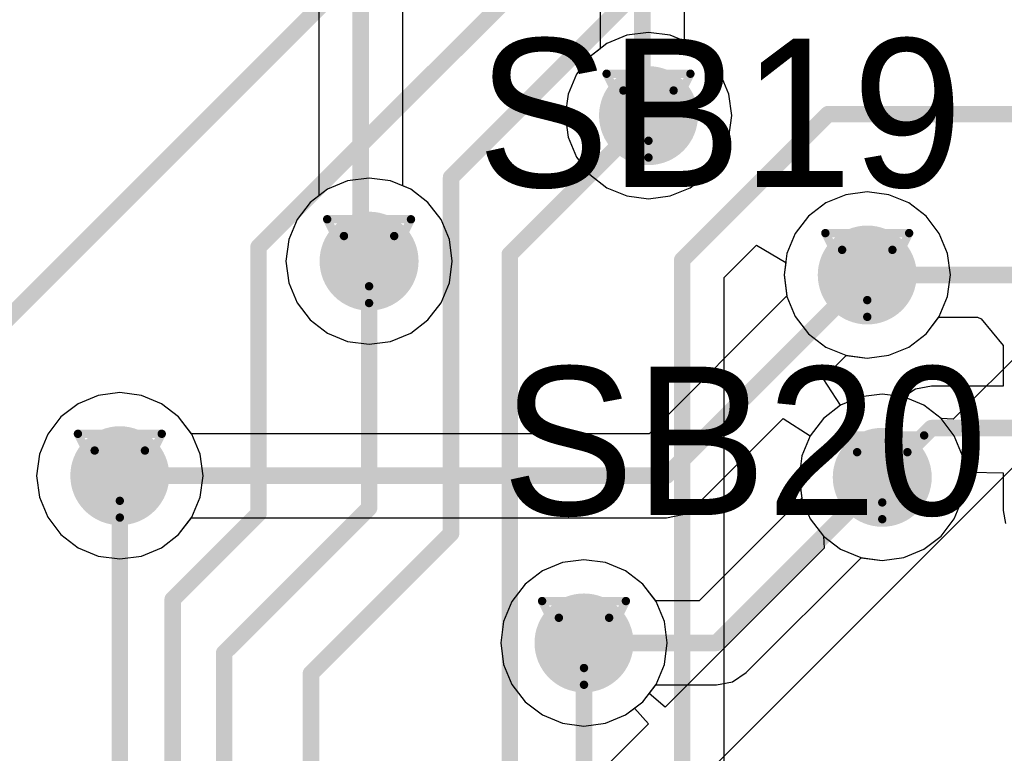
# Model space of a CAD drawing. Header units: millimetres. Extents: x 138 to 555, y 26 to 334.
# Tile 294 of 656: x 210.67 to 216.64, y 226.76 to 231.21. Entities that reach past the tile are written whole.
import ezdxf

# ---------------------------------------------------------------- set-up
doc = ezdxf.new("R2010")
doc.units = ezdxf.units.MM
for name, color, linetype in [('BottomLayer', 5, 'Continuous'), ('DrillDrawing', 1, 'Continuous'), ('MidLayer1', 16, 'Continuous'), ('MidLayer2', 76, 'Continuous'), ('MidLayer3', 90, 'Continuous'), ('MidLayer4', 156, 'Continuous'), ('MultiLayer', 9, 'Continuous'), ('TopLayer', 1, 'Continuous'), ('TopOverlay', 2, 'Continuous'), ('ViaHoleLayer', 16, 'Continuous')]:
    doc.layers.add(name, color=color, linetype=linetype)

msp = doc.modelspace()

# ---------------------------------------------------------------- linework, layer by layer
at = {"layer": 'BottomLayer'}
for p, q in [((214.1922, 232.8488), (214.1922, 231.033)), ((214.702, 231.0785), (214.702, 232.8488)), ((212.4854, 232.3503), (212.4854, 230.1406)), ((212.9952, 230.2013), (212.9952, 232.3503)), ((214.7368, 231.064), (214.702, 231.0785)), ((214.8413, 230.9839), (214.7368, 231.064)), ((214.1922, 231.033), (214.1281, 230.9839)), ((214.1281, 230.9839), (214.0479, 230.8794)), ((214.9214, 230.8794), (214.8413, 230.9839)), ((214.0479, 230.8794), (213.9975, 230.7578)), ((214.9718, 230.7578), (214.9214, 230.8794)), ((213.9975, 230.7578), (213.9804, 230.6273)), ((214.989, 230.6273), (214.9718, 230.7578)), ((213.9804, 230.6273), (213.9975, 230.4967)), ((214.9718, 230.4967), (214.989, 230.6273)), ((213.9975, 230.4967), (214.0479, 230.3751)), ((214.9214, 230.3751), (214.9718, 230.4967)), ((214.0479, 230.3751), (214.1281, 230.2707)), ((214.8413, 230.2707), (214.9214, 230.3751)), ((214.1281, 230.2707), (214.2325, 230.1905)), ((214.7368, 230.1905), (214.8413, 230.2707)), ((213.043, 230.1815), (212.9952, 230.2013)), ((213.1475, 230.1014), (213.043, 230.1815)), ((214.2325, 230.1905), (214.3541, 230.1401)), ((214.6152, 230.1401), (214.7368, 230.1905)), ((215.8108, 230.1652), (215.6803, 230.148)), ((215.9414, 230.148), (215.8108, 230.1652)), ((212.4343, 230.1014), (212.3541, 229.9969)), ((212.4854, 230.1406), (212.4343, 230.1014)), ((213.2276, 229.9969), (213.1475, 230.1014)), ((214.3541, 230.1401), (214.4847, 230.123)), ((214.4847, 230.123), (214.6152, 230.1401)), ((215.5587, 230.0976), (215.4542, 230.0175)), ((215.6803, 230.148), (215.5587, 230.0976)), ((216.063, 230.0976), (215.9414, 230.148)), ((216.1675, 230.0175), (216.063, 230.0976)), ((212.3541, 229.9969), (212.3038, 229.8753)), ((213.278, 229.8753), (213.2276, 229.9969)), ((215.4542, 230.0175), (215.3741, 229.9131)), ((216.2476, 229.9131), (216.1675, 230.0175)), ((212.3038, 229.8753), (212.2866, 229.7448)), ((213.2952, 229.7448), (213.278, 229.8753)), ((215.3741, 229.9131), (215.3237, 229.7914)), ((216.298, 229.7914), (216.2476, 229.9131)), ((212.2866, 229.7448), (212.3038, 229.6142)), ((213.278, 229.6142), (213.2952, 229.7448)), ((215.3237, 229.7914), (215.3065, 229.6609)), ((216.3152, 229.6609), (216.298, 229.7914)), ((215.3065, 229.6609), (215.3233, 229.5338)), ((216.298, 229.5304), (216.3152, 229.6609)), ((212.3038, 229.6142), (212.3541, 229.4926)), ((213.2276, 229.4926), (213.278, 229.6142)), ((215.3233, 229.5338), (214.4881, 228.6986)), ((216.2476, 229.4087), (216.298, 229.5304)), ((212.3541, 229.4926), (212.4343, 229.3882)), ((213.1475, 229.3882), (213.2276, 229.4926)), ((212.4343, 229.3882), (212.5387, 229.308)), ((213.043, 229.308), (213.1475, 229.3882)), ((216.1675, 229.3043), (216.2476, 229.4087)), ((212.5387, 229.308), (212.6604, 229.2576)), ((212.6604, 229.2576), (212.7909, 229.2405)), ((212.7909, 229.2405), (212.9214, 229.2576)), ((212.9214, 229.2576), (213.043, 229.308)), ((216.063, 229.2241), (216.1675, 229.3043)), ((215.9414, 229.1738), (216.063, 229.2241)), ((215.5442, 229.0337), (215.6837, 229.1733)), ((215.6837, 229.1733), (215.8108, 229.1566)), ((215.8108, 229.1566), (215.9414, 229.1738)), ((215.6495, 228.8707), (215.5442, 229.0337)), ((211.1493, 228.9308), (211.0277, 228.8805)), ((211.2798, 228.948), (211.1493, 228.9308)), ((211.4104, 228.9308), (211.2798, 228.948)), ((211.532, 228.8805), (211.4104, 228.9308)), ((215.7711, 228.921), (215.6495, 228.8707)), ((215.9017, 228.9382), (215.7711, 228.921)), ((216.0322, 228.921), (215.9017, 228.9382)), ((216.1538, 228.8707), (216.0322, 228.921)), ((211.0277, 228.8805), (210.9232, 228.8003)), ((211.6364, 228.8003), (211.532, 228.8805)), ((216.2583, 228.7905), (216.1538, 228.8707)), ((210.9232, 228.8003), (210.8431, 228.6959)), ((211.7145, 228.6986), (211.6364, 228.8003)), ((214.7739, 228.2635), (215.3018, 228.7914)), ((215.3018, 228.7914), (215.4649, 228.6861)), ((216.3384, 228.6861), (216.2583, 228.7905)), ((210.8431, 228.6959), (210.7927, 228.5742)), ((214.4881, 228.6986), (211.7145, 228.6986)), ((215.4649, 228.6861), (215.4145, 228.5644)), ((216.3888, 228.5644), (216.3384, 228.6861)), ((210.7927, 228.5742), (210.7755, 228.4437)), ((215.4145, 228.5644), (215.3973, 228.4339)), ((216.406, 228.4339), (216.3888, 228.5644)), ((210.7755, 228.4437), (210.7927, 228.3132)), ((215.3973, 228.4339), (215.4141, 228.3068)), ((216.3888, 228.3034), (216.406, 228.4339)), ((210.7927, 228.3132), (210.8431, 228.1915)), ((215.4141, 228.3068), (214.7917, 227.6844)), ((216.3384, 228.1818), (216.3888, 228.3034)), ((214.6912, 228.2082), (214.7739, 228.2635)), ((210.8431, 228.1915), (210.9232, 228.0871)), ((211.6364, 228.0871), (211.7145, 228.1888)), ((211.7145, 228.1888), (214.5937, 228.1888)), ((214.5937, 228.1888), (214.6912, 228.2082)), ((216.2583, 228.0773), (216.3384, 228.1818)), ((210.9232, 228.0871), (211.0277, 228.007)), ((211.532, 228.007), (211.6364, 228.0871)), ((216.1538, 227.9972), (216.2583, 228.0773)), ((211.0277, 228.007), (211.1493, 227.9566)), ((211.4104, 227.9566), (211.532, 228.007)), ((211.1493, 227.9566), (211.2798, 227.9394)), ((211.2798, 227.9394), (211.4104, 227.9566)), ((215.0775, 227.2493), (215.7746, 227.9463)), ((215.7746, 227.9463), (215.9017, 227.9296)), ((215.9017, 227.9296), (216.0322, 227.9468)), ((216.0322, 227.9468), (216.1538, 227.9972)), ((213.9632, 227.9166), (213.8415, 227.8662)), ((214.0937, 227.9338), (213.9632, 227.9166)), ((214.2242, 227.9166), (214.0937, 227.9338)), ((214.3459, 227.8662), (214.2242, 227.9166)), ((213.8415, 227.8662), (213.7371, 227.7861)), ((214.4503, 227.7861), (214.3459, 227.8662)), ((213.7371, 227.7861), (213.657, 227.6817)), ((214.5283, 227.6844), (214.4503, 227.7861)), ((213.657, 227.6817), (213.6066, 227.56)), ((214.7917, 227.6844), (214.5283, 227.6844)), ((213.6066, 227.56), (213.5894, 227.4295)), ((213.5894, 227.4295), (213.6066, 227.299)), ((213.6066, 227.299), (213.657, 227.1773)), ((214.9948, 227.194), (215.0775, 227.2493)), ((213.657, 227.1773), (213.7371, 227.0729)), ((214.4503, 227.0729), (214.5283, 227.1746)), ((214.5283, 227.1746), (214.8972, 227.1746)), ((214.8972, 227.1746), (214.9948, 227.194)), ((213.7371, 227.0729), (213.8415, 226.9927)), ((214.3459, 226.9927), (214.4503, 227.0729)), ((213.8415, 226.9927), (213.9632, 226.9424)), ((214.2242, 226.9424), (214.3459, 226.9927)), ((213.9632, 226.9424), (214.0937, 226.9252)), ((214.0937, 226.9252), (214.2242, 226.9424))]:
    msp.add_line(p, q, dxfattribs=at)
at = {"layer": 'BottomLayer', "const_width": 0.1}
for points in [[(214.4471, 230.6649), (214.4471, 233.2835)], [(212.7403, 229.7953), (212.7403, 232.785)], [(214.4471, 230.6649), (214.4847, 230.6273)], [(212.7403, 229.7953), (212.7909, 229.7448)], [(214.5937, 228.4437), (215.8108, 229.6609)], [(211.2798, 228.4437), (214.5937, 228.4437)], [(214.8972, 227.4295), (215.9017, 228.4339)], [(214.0937, 227.4295), (214.8972, 227.4295)]]:
    msp.add_lwpolyline(points, dxfattribs=at)
at = {"layer": 'BottomLayer'}
for points, const_width in [([(214.3347, 230.6273, 1), (214.6347, 230.6273, 1)], 0.3), ([(214.4221, 230.6649, 1), (214.4721, 230.6649, 1)], 0.05), ([(214.4221, 230.6649, 1), (214.4721, 230.6649, 1)], 0.05), ([(214.4597, 230.6273, 1), (214.5097, 230.6273, 1)], 0.05), ([(212.6409, 229.7448, 1), (212.9409, 229.7448, 1)], 0.3), ([(215.6608, 229.6609, 1), (215.9608, 229.6609, 1)], 0.3), ([(212.7153, 229.7953, 1), (212.7653, 229.7953, 1)], 0.05), ([(212.7153, 229.7953, 1), (212.7653, 229.7953, 1)], 0.05), ([(212.7659, 229.7448, 1), (212.8159, 229.7448, 1)], 0.05), ([(215.7858, 229.6609, 1), (215.8358, 229.6609, 1)], 0.05), ([(211.1298, 228.4437, 1), (211.4298, 228.4437, 1)], 0.3), ([(215.7517, 228.4339, 1), (216.0517, 228.4339, 1)], 0.3), ([(211.2548, 228.4437, 1), (211.3048, 228.4437, 1)], 0.05), ([(214.5687, 228.4437, 1), (214.6187, 228.4437, 1)], 0.05), ([(214.5687, 228.4437, 1), (214.6187, 228.4437, 1)], 0.05), ([(215.8767, 228.4339, 1), (215.9267, 228.4339, 1)], 0.05), ([(213.9437, 227.4295, 1), (214.2437, 227.4295, 1)], 0.3), ([(214.0687, 227.4295, 1), (214.1187, 227.4295, 1)], 0.05), ([(214.8722, 227.4295, 1), (214.9222, 227.4295, 1)], 0.05), ([(214.8722, 227.4295, 1), (214.9222, 227.4295, 1)], 0.05)]:
    msp.add_lwpolyline(points, format="xyb", close=True, dxfattribs=dict(at, const_width=const_width))
at = {"layer": 'DrillDrawing', "const_width": 0.0508}
for points in [[(214.2307, 230.8813), (214.7387, 230.8813)], [(214.2307, 230.8813), (214.4847, 230.3733)], [(214.4847, 230.3733), (214.7387, 230.8813)], [(214.3323, 230.7797), (214.6371, 230.7797)], [(214.3323, 230.7797), (214.4847, 230.4749)], [(214.4847, 230.4749), (214.6371, 230.7797)], [(212.5369, 229.9988), (213.0449, 229.9988)], [(212.5369, 229.9988), (212.7909, 229.4908)], [(212.7909, 229.4908), (213.0449, 229.9988)], [(212.6385, 229.8972), (212.9433, 229.8972)], [(212.6385, 229.8972), (212.7909, 229.5924)], [(212.7909, 229.5924), (212.9433, 229.8972)], [(215.5568, 229.9149), (216.0648, 229.9149)], [(215.5568, 229.9149), (215.8108, 229.4069)], [(215.8108, 229.4069), (216.0648, 229.9149)], [(215.6584, 229.8133), (215.9632, 229.8133)], [(215.6584, 229.8133), (215.8108, 229.5085)], [(215.8108, 229.5085), (215.9632, 229.8133)], [(211.0258, 228.6977), (211.5338, 228.6977)], [(211.0258, 228.6977), (211.2798, 228.1897)], [(211.2798, 228.1897), (211.5338, 228.6977)], [(215.6477, 228.6879), (216.1557, 228.6879)], [(215.6477, 228.6879), (215.9017, 228.1799)], [(215.9017, 228.1799), (216.1557, 228.6879)], [(211.1274, 228.5961), (211.4322, 228.5961)], [(211.1274, 228.5961), (211.2798, 228.2913)], [(211.2798, 228.2913), (211.4322, 228.5961)], [(215.7493, 228.5863), (216.0541, 228.5863)], [(215.7493, 228.5863), (215.9017, 228.2815)], [(215.9017, 228.2815), (216.0541, 228.5863)], [(213.8397, 227.6835), (214.3477, 227.6835)], [(213.8397, 227.6835), (214.0937, 227.1755)], [(214.0937, 227.1755), (214.3477, 227.6835)], [(213.9413, 227.5819), (214.2461, 227.5819)], [(213.9413, 227.5819), (214.0937, 227.2771)], [(214.0937, 227.2771), (214.2461, 227.5819)]]:
    msp.add_lwpolyline(points, dxfattribs=at)
at = {"layer": 'DrillDrawing', "const_width": 0.0254}
for points in [[(214.218, 230.8813, 1), (214.2434, 230.8813, 1)], [(214.218, 230.8813, 1), (214.2434, 230.8813, 1)], [(214.726, 230.8813, 1), (214.7514, 230.8813, 1)], [(214.726, 230.8813, 1), (214.7514, 230.8813, 1)], [(214.3196, 230.7797, 1), (214.345, 230.7797, 1)], [(214.3196, 230.7797, 1), (214.345, 230.7797, 1)], [(214.6244, 230.7797, 1), (214.6498, 230.7797, 1)], [(214.6244, 230.7797, 1), (214.6498, 230.7797, 1)], [(214.472, 230.4749, 1), (214.4974, 230.4749, 1)], [(214.472, 230.4749, 1), (214.4974, 230.4749, 1)], [(214.472, 230.3733, 1), (214.4974, 230.3733, 1)], [(214.472, 230.3733, 1), (214.4974, 230.3733, 1)], [(212.5242, 229.9988, 1), (212.5496, 229.9988, 1)], [(212.5242, 229.9988, 1), (212.5496, 229.9988, 1)], [(213.0322, 229.9988, 1), (213.0576, 229.9988, 1)], [(213.0322, 229.9988, 1), (213.0576, 229.9988, 1)], [(212.6258, 229.8972, 1), (212.6512, 229.8972, 1)], [(212.6258, 229.8972, 1), (212.6512, 229.8972, 1)], [(212.9306, 229.8972, 1), (212.956, 229.8972, 1)], [(212.9306, 229.8972, 1), (212.956, 229.8972, 1)], [(215.5441, 229.9149, 1), (215.5695, 229.9149, 1)], [(215.5441, 229.9149, 1), (215.5695, 229.9149, 1)], [(216.0521, 229.9149, 1), (216.0775, 229.9149, 1)], [(216.0521, 229.9149, 1), (216.0775, 229.9149, 1)], [(215.6457, 229.8133, 1), (215.6711, 229.8133, 1)], [(215.6457, 229.8133, 1), (215.6711, 229.8133, 1)], [(215.9505, 229.8133, 1), (215.9759, 229.8133, 1)], [(215.9505, 229.8133, 1), (215.9759, 229.8133, 1)], [(212.7782, 229.5924, 1), (212.8036, 229.5924, 1)], [(212.7782, 229.5924, 1), (212.8036, 229.5924, 1)], [(212.7782, 229.4908, 1), (212.8036, 229.4908, 1)], [(212.7782, 229.4908, 1), (212.8036, 229.4908, 1)], [(215.7981, 229.5085, 1), (215.8235, 229.5085, 1)], [(215.7981, 229.5085, 1), (215.8235, 229.5085, 1)], [(215.7981, 229.4069, 1), (215.8235, 229.4069, 1)], [(215.7981, 229.4069, 1), (215.8235, 229.4069, 1)], [(211.0131, 228.6977, 1), (211.0385, 228.6977, 1)], [(211.0131, 228.6977, 1), (211.0385, 228.6977, 1)], [(211.5211, 228.6977, 1), (211.5465, 228.6977, 1)], [(211.5211, 228.6977, 1), (211.5465, 228.6977, 1)], [(215.635, 228.6879, 1), (215.6604, 228.6879, 1)], [(215.635, 228.6879, 1), (215.6604, 228.6879, 1)], [(216.143, 228.6879, 1), (216.1684, 228.6879, 1)], [(216.143, 228.6879, 1), (216.1684, 228.6879, 1)], [(211.1147, 228.5961, 1), (211.1401, 228.5961, 1)], [(211.1147, 228.5961, 1), (211.1401, 228.5961, 1)], [(211.4195, 228.5961, 1), (211.4449, 228.5961, 1)], [(211.4195, 228.5961, 1), (211.4449, 228.5961, 1)], [(215.7366, 228.5863, 1), (215.762, 228.5863, 1)], [(215.7366, 228.5863, 1), (215.762, 228.5863, 1)], [(216.0414, 228.5863, 1), (216.0668, 228.5863, 1)], [(216.0414, 228.5863, 1), (216.0668, 228.5863, 1)], [(211.2671, 228.2913, 1), (211.2925, 228.2913, 1)], [(211.2671, 228.2913, 1), (211.2925, 228.2913, 1)], [(215.889, 228.2815, 1), (215.9144, 228.2815, 1)], [(215.889, 228.2815, 1), (215.9144, 228.2815, 1)], [(211.2671, 228.1897, 1), (211.2925, 228.1897, 1)], [(211.2671, 228.1897, 1), (211.2925, 228.1897, 1)], [(215.889, 228.1799, 1), (215.9144, 228.1799, 1)], [(215.889, 228.1799, 1), (215.9144, 228.1799, 1)], [(213.827, 227.6835, 1), (213.8524, 227.6835, 1)], [(213.827, 227.6835, 1), (213.8524, 227.6835, 1)], [(214.335, 227.6835, 1), (214.3604, 227.6835, 1)], [(214.335, 227.6835, 1), (214.3604, 227.6835, 1)], [(213.9286, 227.5819, 1), (213.954, 227.5819, 1)], [(213.9286, 227.5819, 1), (213.954, 227.5819, 1)], [(214.2334, 227.5819, 1), (214.2588, 227.5819, 1)], [(214.2334, 227.5819, 1), (214.2588, 227.5819, 1)], [(214.081, 227.2771, 1), (214.1064, 227.2771, 1)], [(214.081, 227.2771, 1), (214.1064, 227.2771, 1)], [(214.081, 227.1755, 1), (214.1064, 227.1755, 1)], [(214.081, 227.1755, 1), (214.1064, 227.1755, 1)]]:
    msp.add_lwpolyline(points, format="xyb", close=True, dxfattribs=at)
at = {"layer": 'MidLayer1'}
for p, q in [((219.5763, 232.031), (216.331, 228.7858)), ((191.8003, 203.6011), (219.936, 231.7368)), ((214.3541, 231.1144), (214.2325, 231.064)), ((214.4847, 231.1316), (214.3541, 231.1144)), ((214.6152, 231.1144), (214.4847, 231.1316)), ((214.7368, 231.064), (214.6152, 231.1144)), ((214.2325, 231.064), (214.1281, 230.9839)), ((214.8413, 230.9839), (214.7368, 231.064)), ((214.1281, 230.9839), (214.0479, 230.8794)), ((214.9214, 230.8794), (214.8413, 230.9839)), ((214.0479, 230.8794), (213.9975, 230.7578)), ((214.9718, 230.7578), (214.9214, 230.8794)), ((213.9975, 230.7578), (213.9804, 230.6273)), ((214.989, 230.6273), (214.9718, 230.7578)), ((213.9804, 230.6273), (213.9975, 230.4967)), ((214.9718, 230.4967), (214.989, 230.6273)), ((213.9975, 230.4967), (214.0479, 230.3751)), ((214.9214, 230.3751), (214.9718, 230.4967)), ((214.0479, 230.3751), (214.1281, 230.2707)), ((214.8413, 230.2707), (214.9214, 230.3751)), ((212.6604, 230.2319), (212.5387, 230.1815)), ((212.7909, 230.2491), (212.6604, 230.2319)), ((212.9214, 230.2319), (212.7909, 230.2491)), ((213.043, 230.1815), (212.9214, 230.2319)), ((214.1281, 230.2707), (214.2325, 230.1905)), ((214.7368, 230.1905), (214.8413, 230.2707)), ((212.5387, 230.1815), (212.4343, 230.1014)), ((213.1475, 230.1014), (213.043, 230.1815)), ((214.2325, 230.1905), (214.3541, 230.1401)), ((214.6152, 230.1401), (214.7368, 230.1905)), ((215.8108, 230.1652), (215.6803, 230.148)), ((215.9414, 230.148), (215.8108, 230.1652)), ((212.4343, 230.1014), (212.3541, 229.9969)), ((213.2276, 229.9969), (213.1475, 230.1014)), ((214.3541, 230.1401), (214.4847, 230.123)), ((214.4847, 230.123), (214.6152, 230.1401)), ((215.5587, 230.0976), (215.4542, 230.0175)), ((215.6803, 230.148), (215.5587, 230.0976)), ((216.063, 230.0976), (215.9414, 230.148)), ((216.1675, 230.0175), (216.063, 230.0976)), ((212.3541, 229.9969), (212.3038, 229.8753)), ((213.278, 229.8753), (213.2276, 229.9969)), ((215.4542, 230.0175), (215.3741, 229.9131)), ((216.2476, 229.9131), (216.1675, 230.0175)), ((212.3038, 229.8753), (212.2866, 229.7448)), ((213.2952, 229.7448), (213.278, 229.8753)), ((215.3741, 229.9131), (215.3237, 229.7914)), ((216.298, 229.7914), (216.2476, 229.9131)), ((212.2866, 229.7448), (212.3038, 229.6142)), ((213.278, 229.6142), (213.2952, 229.7448)), ((215.3237, 229.7914), (215.3065, 229.6609)), ((216.3152, 229.6609), (216.298, 229.7914)), ((215.3065, 229.6609), (215.3237, 229.5304)), ((216.298, 229.5304), (216.3152, 229.6609)), ((212.3038, 229.6142), (212.3541, 229.4926)), ((213.2276, 229.4926), (213.278, 229.6142)), ((215.3237, 229.5304), (215.3741, 229.4087)), ((216.2476, 229.4087), (216.298, 229.5304)), ((212.3541, 229.4926), (212.4343, 229.3882)), ((213.1475, 229.3882), (213.2276, 229.4926)), ((212.4343, 229.3882), (212.5387, 229.308)), ((213.043, 229.308), (213.1475, 229.3882)), ((215.3741, 229.4087), (215.4542, 229.3043)), ((216.1675, 229.3043), (216.2476, 229.4087)), ((212.5387, 229.308), (212.6604, 229.2576)), ((212.6604, 229.2576), (212.7909, 229.2405)), ((212.7909, 229.2405), (212.9214, 229.2576)), ((212.9214, 229.2576), (213.043, 229.308)), ((215.4542, 229.3043), (215.5587, 229.2241)), ((216.063, 229.2241), (216.1675, 229.3043)), ((215.5587, 229.2241), (215.6803, 229.1738)), ((215.9414, 229.1738), (216.063, 229.2241)), ((215.6803, 229.1738), (215.8108, 229.1566)), ((215.8108, 229.1566), (215.9414, 229.1738)), ((211.1493, 228.9308), (211.0277, 228.8805)), ((211.2798, 228.948), (211.1493, 228.9308)), ((211.4104, 228.9308), (211.2798, 228.948)), ((211.532, 228.8805), (211.4104, 228.9308)), ((215.7711, 228.921), (215.6495, 228.8707)), ((215.9017, 228.9382), (215.7711, 228.921)), ((216.0322, 228.921), (215.9017, 228.9382)), ((216.1538, 228.8707), (216.0322, 228.921)), ((211.0277, 228.8805), (210.9232, 228.8003)), ((211.6364, 228.8003), (211.532, 228.8805)), ((215.6495, 228.8707), (215.5451, 228.7905)), ((216.2583, 228.7905), (216.1538, 228.8707)), ((210.9232, 228.8003), (210.8431, 228.6959)), ((211.7166, 228.6959), (211.6364, 228.8003)), ((215.5451, 228.7905), (215.4649, 228.6861)), ((216.331, 228.7858), (216.2583, 228.7905)), ((210.8431, 228.6959), (210.7927, 228.5742)), ((211.767, 228.5742), (211.7166, 228.6959)), ((215.4649, 228.6861), (215.4145, 228.5644)), ((210.7927, 228.5742), (210.7755, 228.4437)), ((211.7842, 228.4437), (211.767, 228.5742)), ((215.4145, 228.5644), (215.3973, 228.4339)), ((210.7755, 228.4437), (210.7927, 228.3132)), ((211.767, 228.3132), (211.7842, 228.4437)), ((215.3973, 228.4339), (215.4145, 228.3034)), ((210.7927, 228.3132), (210.8431, 228.1915)), ((211.7166, 228.1915), (211.767, 228.3132)), ((215.4145, 228.3034), (215.4649, 228.1818)), ((210.8431, 228.1915), (210.9232, 228.0871)), ((211.6364, 228.0871), (211.7166, 228.1915)), ((215.4649, 228.1818), (215.5451, 228.0773)), ((210.9232, 228.0871), (211.0277, 228.007)), ((211.532, 228.007), (211.6364, 228.0871)), ((215.5451, 228.0773), (215.5498, 228.0046)), ((211.0277, 228.007), (211.1493, 227.9566)), ((211.4104, 227.9566), (211.532, 228.007)), ((215.5498, 228.0046), (214.5848, 227.0395)), ((211.1493, 227.9566), (211.2798, 227.9394)), ((211.2798, 227.9394), (211.4104, 227.9566)), ((213.9632, 227.9166), (213.8415, 227.8662)), ((214.0937, 227.9338), (213.9632, 227.9166)), ((214.2242, 227.9166), (214.0937, 227.9338)), ((214.3459, 227.8662), (214.2242, 227.9166)), ((213.8415, 227.8662), (213.7371, 227.7861)), ((214.4503, 227.7861), (214.3459, 227.8662)), ((213.7371, 227.7861), (213.657, 227.6817)), ((214.5304, 227.6817), (214.4503, 227.7861)), ((213.657, 227.6817), (213.6066, 227.56)), ((214.5808, 227.56), (214.5304, 227.6817)), ((213.6066, 227.56), (213.5894, 227.4295)), ((214.598, 227.4295), (214.5808, 227.56)), ((213.5894, 227.4295), (213.6066, 227.299)), ((214.5808, 227.299), (214.598, 227.4295)), ((213.6066, 227.299), (213.657, 227.1773)), ((214.5304, 227.1773), (214.5808, 227.299)), ((213.657, 227.1773), (213.7371, 227.0729)), ((214.4891, 227.1234), (214.5304, 227.1773)), ((214.5848, 227.0395), (214.4891, 227.1234)), ((213.7371, 227.0729), (213.8415, 226.9927)), ((213.8415, 226.9927), (213.9632, 226.9424)), ((214.2242, 226.9424), (214.3459, 226.9927)), ((214.3459, 226.9927), (214.3998, 227.0341)), ((214.3998, 227.0341), (214.4837, 226.9384)), ((214.4837, 226.9384), (213.5275, 225.9822)), ((213.9632, 226.9424), (214.0937, 226.9252)), ((214.0937, 226.9252), (214.2242, 226.9424))]:
    msp.add_line(p, q, dxfattribs=at)
at = {"layer": 'MidLayer1', "const_width": 0.3}
for points in [[(214.3347, 230.6273, 1), (214.6347, 230.6273, 1)], [(212.6409, 229.7448, 1), (212.9409, 229.7448, 1)], [(215.6608, 229.6609, 1), (215.9608, 229.6609, 1)], [(211.1298, 228.4437, 1), (211.4298, 228.4437, 1)], [(215.7517, 228.4339, 1), (216.0517, 228.4339, 1)], [(213.9437, 227.4295, 1), (214.2437, 227.4295, 1)]]:
    msp.add_lwpolyline(points, format="xyb", close=True, dxfattribs=at)
at = {"layer": 'MidLayer2'}
for p, q in [((214.3541, 231.1144), (214.2325, 231.064)), ((214.4847, 231.1316), (214.3541, 231.1144)), ((214.6152, 231.1144), (214.4847, 231.1316)), ((214.7368, 231.064), (214.6152, 231.1144)), ((214.2325, 231.064), (214.1281, 230.9839)), ((214.8413, 230.9839), (214.7368, 231.064)), ((214.1281, 230.9839), (214.0479, 230.8794)), ((214.9214, 230.8794), (214.8413, 230.9839)), ((214.0479, 230.8794), (213.9975, 230.7578)), ((214.9718, 230.7578), (214.9214, 230.8794)), ((213.9975, 230.7578), (213.9804, 230.6273)), ((214.989, 230.6273), (214.9718, 230.7578)), ((213.9804, 230.6273), (213.9975, 230.4967)), ((214.9718, 230.4967), (214.989, 230.6273)), ((213.9975, 230.4967), (214.0479, 230.3751)), ((214.9214, 230.3751), (214.9718, 230.4967)), ((214.0479, 230.3751), (214.1281, 230.2707)), ((214.8413, 230.2707), (214.9214, 230.3751)), ((212.6604, 230.2319), (212.5387, 230.1815)), ((212.7909, 230.2491), (212.6604, 230.2319)), ((212.9214, 230.2319), (212.7909, 230.2491)), ((213.043, 230.1815), (212.9214, 230.2319)), ((214.1281, 230.2707), (214.2325, 230.1905)), ((214.7368, 230.1905), (214.8413, 230.2707)), ((212.5387, 230.1815), (212.4343, 230.1014)), ((213.1475, 230.1014), (213.043, 230.1815)), ((214.2325, 230.1905), (214.3541, 230.1401)), ((214.6152, 230.1401), (214.7368, 230.1905)), ((215.8108, 230.1652), (215.6803, 230.148)), ((215.9414, 230.148), (215.8108, 230.1652)), ((212.4343, 230.1014), (212.3541, 229.9969)), ((213.2276, 229.9969), (213.1475, 230.1014)), ((214.3541, 230.1401), (214.4847, 230.123)), ((214.4847, 230.123), (214.6152, 230.1401)), ((215.5587, 230.0976), (215.4542, 230.0175)), ((215.6803, 230.148), (215.5587, 230.0976)), ((216.063, 230.0976), (215.9414, 230.148)), ((216.1675, 230.0175), (216.063, 230.0976)), ((212.3541, 229.9969), (212.3038, 229.8753)), ((213.278, 229.8753), (213.2276, 229.9969)), ((215.4542, 230.0175), (215.3741, 229.9131)), ((216.2476, 229.9131), (216.1675, 230.0175)), ((212.3038, 229.8753), (212.2866, 229.7448)), ((213.2952, 229.7448), (213.278, 229.8753)), ((215.3741, 229.9131), (215.3237, 229.7914)), ((216.298, 229.7914), (216.2476, 229.9131)), ((212.2866, 229.7448), (212.3038, 229.6142)), ((213.278, 229.6142), (213.2952, 229.7448)), ((215.3237, 229.7914), (215.3065, 229.6609)), ((216.3152, 229.6609), (216.298, 229.7914)), ((215.3065, 229.6609), (215.3237, 229.5304)), ((216.298, 229.5304), (216.3152, 229.6609)), ((212.3038, 229.6142), (212.3541, 229.4926)), ((213.2276, 229.4926), (213.278, 229.6142)), ((215.3237, 229.5304), (215.3741, 229.4087)), ((216.2476, 229.4087), (216.298, 229.5304)), ((212.3541, 229.4926), (212.4343, 229.3882)), ((213.1475, 229.3882), (213.2276, 229.4926)), ((212.4343, 229.3882), (212.5387, 229.308)), ((213.043, 229.308), (213.1475, 229.3882)), ((215.3741, 229.4087), (215.4542, 229.3043)), ((216.1675, 229.3043), (216.2476, 229.4087)), ((212.5387, 229.308), (212.6604, 229.2576)), ((212.6604, 229.2576), (212.7909, 229.2405)), ((212.7909, 229.2405), (212.9214, 229.2576)), ((212.9214, 229.2576), (213.043, 229.308)), ((215.4542, 229.3043), (215.5587, 229.2241)), ((216.063, 229.2241), (216.1675, 229.3043)), ((215.5587, 229.2241), (215.6803, 229.1738)), ((215.9414, 229.1738), (216.063, 229.2241)), ((215.6803, 229.1738), (215.8108, 229.1566)), ((215.8108, 229.1566), (215.9414, 229.1738)), ((211.1493, 228.9308), (211.0277, 228.8805)), ((211.2798, 228.948), (211.1493, 228.9308)), ((211.4104, 228.9308), (211.2798, 228.948)), ((211.532, 228.8805), (211.4104, 228.9308)), ((215.7711, 228.921), (215.6495, 228.8707)), ((215.9017, 228.9382), (215.7711, 228.921)), ((216.0322, 228.921), (215.9017, 228.9382)), ((216.1538, 228.8707), (216.0322, 228.921)), ((211.0277, 228.8805), (210.9232, 228.8003)), ((211.6364, 228.8003), (211.532, 228.8805)), ((215.6495, 228.8707), (215.5451, 228.7905)), ((216.2583, 228.7905), (216.1538, 228.8707)), ((210.9232, 228.8003), (210.8431, 228.6959)), ((211.7166, 228.6959), (211.6364, 228.8003)), ((215.5451, 228.7905), (215.4649, 228.6861)), ((216.3384, 228.6861), (216.2583, 228.7905)), ((210.8431, 228.6959), (210.7927, 228.5742)), ((211.767, 228.5742), (211.7166, 228.6959)), ((215.4649, 228.6861), (215.4145, 228.5644)), ((216.3888, 228.5644), (216.3384, 228.6861)), ((210.7927, 228.5742), (210.7755, 228.4437)), ((211.7842, 228.4437), (211.767, 228.5742)), ((215.4145, 228.5644), (215.3973, 228.4339)), ((216.406, 228.4339), (216.3888, 228.5644)), ((210.7755, 228.4437), (210.7927, 228.3132)), ((211.767, 228.3132), (211.7842, 228.4437)), ((215.3973, 228.4339), (215.4145, 228.3034)), ((216.3888, 228.3034), (216.406, 228.4339)), ((210.7927, 228.3132), (210.8431, 228.1915)), ((211.7166, 228.1915), (211.767, 228.3132)), ((215.4145, 228.3034), (215.4649, 228.1818)), ((216.3384, 228.1818), (216.3888, 228.3034)), ((210.8431, 228.1915), (210.9232, 228.0871)), ((211.6364, 228.0871), (211.7166, 228.1915)), ((215.4649, 228.1818), (215.5451, 228.0773)), ((216.2583, 228.0773), (216.3384, 228.1818)), ((210.9232, 228.0871), (211.0277, 228.007)), ((211.532, 228.007), (211.6364, 228.0871)), ((215.5451, 228.0773), (215.6495, 227.9972)), ((216.1538, 227.9972), (216.2583, 228.0773)), ((211.0277, 228.007), (211.1493, 227.9566)), ((211.4104, 227.9566), (211.532, 228.007)), ((211.1493, 227.9566), (211.2798, 227.9394)), ((211.2798, 227.9394), (211.4104, 227.9566)), ((215.6495, 227.9972), (215.7711, 227.9468)), ((215.7711, 227.9468), (215.9017, 227.9296)), ((215.9017, 227.9296), (216.0322, 227.9468)), ((216.0322, 227.9468), (216.1538, 227.9972)), ((213.9632, 227.9166), (213.8415, 227.8662)), ((214.0937, 227.9338), (213.9632, 227.9166)), ((214.2242, 227.9166), (214.0937, 227.9338)), ((214.3459, 227.8662), (214.2242, 227.9166)), ((213.8415, 227.8662), (213.7371, 227.7861)), ((214.4503, 227.7861), (214.3459, 227.8662)), ((213.7371, 227.7861), (213.657, 227.6817)), ((214.5304, 227.6817), (214.4503, 227.7861)), ((213.657, 227.6817), (213.6066, 227.56)), ((214.5808, 227.56), (214.5304, 227.6817)), ((213.6066, 227.56), (213.5894, 227.4295)), ((214.598, 227.4295), (214.5808, 227.56)), ((213.5894, 227.4295), (213.6066, 227.299)), ((214.5808, 227.299), (214.598, 227.4295)), ((213.6066, 227.299), (213.657, 227.1773)), ((214.5304, 227.1773), (214.5808, 227.299)), ((213.657, 227.1773), (213.7371, 227.0729)), ((214.4503, 227.0729), (214.5304, 227.1773)), ((213.7371, 227.0729), (213.8415, 226.9927)), ((214.3459, 226.9927), (214.4503, 227.0729)), ((213.8415, 226.9927), (213.9632, 226.9424)), ((214.2242, 226.9424), (214.3459, 226.9927)), ((213.9632, 226.9424), (214.0937, 226.9252)), ((214.0937, 226.9252), (214.2242, 226.9424))]:
    msp.add_line(p, q, dxfattribs=at)
at = {"layer": 'MidLayer2', "const_width": 0.3}
for points in [[(214.3347, 230.6273, 1), (214.6347, 230.6273, 1)], [(212.6409, 229.7448, 1), (212.9409, 229.7448, 1)], [(215.6608, 229.6609, 1), (215.9608, 229.6609, 1)], [(211.1298, 228.4437, 1), (211.4298, 228.4437, 1)], [(215.7517, 228.4339, 1), (216.0517, 228.4339, 1)], [(213.9437, 227.4295, 1), (214.2437, 227.4295, 1)]]:
    msp.add_lwpolyline(points, format="xyb", close=True, dxfattribs=at)
at = {"layer": 'MidLayer3'}
for p, q in [((214.3541, 231.1144), (214.2325, 231.064)), ((214.4847, 231.1316), (214.3541, 231.1144)), ((214.6152, 231.1144), (214.4847, 231.1316)), ((214.7368, 231.064), (214.6152, 231.1144)), ((214.2325, 231.064), (214.1281, 230.9839)), ((214.8413, 230.9839), (214.7368, 231.064)), ((214.1281, 230.9839), (214.0479, 230.8794)), ((214.9214, 230.8794), (214.8413, 230.9839)), ((214.0479, 230.8794), (213.9975, 230.7578)), ((214.9718, 230.7578), (214.9214, 230.8794)), ((213.9975, 230.7578), (213.9804, 230.6273)), ((214.989, 230.6273), (214.9718, 230.7578)), ((213.9804, 230.6273), (213.9975, 230.4967)), ((214.9718, 230.4967), (214.989, 230.6273)), ((213.9975, 230.4967), (214.0479, 230.3751)), ((214.9214, 230.3751), (214.9718, 230.4967)), ((214.0479, 230.3751), (214.1281, 230.2707)), ((214.8413, 230.2707), (214.9214, 230.3751)), ((212.6604, 230.2319), (212.5387, 230.1815)), ((212.7909, 230.2491), (212.6604, 230.2319)), ((212.9214, 230.2319), (212.7909, 230.2491)), ((213.043, 230.1815), (212.9214, 230.2319)), ((214.1281, 230.2707), (214.2325, 230.1905)), ((214.7368, 230.1905), (214.8413, 230.2707)), ((212.5387, 230.1815), (212.4343, 230.1014)), ((213.1475, 230.1014), (213.043, 230.1815)), ((214.2325, 230.1905), (214.3541, 230.1401)), ((214.6152, 230.1401), (214.7368, 230.1905)), ((215.8108, 230.1652), (215.6803, 230.148)), ((215.9414, 230.148), (215.8108, 230.1652)), ((212.4343, 230.1014), (212.3541, 229.9969)), ((213.2276, 229.9969), (213.1475, 230.1014)), ((214.3541, 230.1401), (214.4847, 230.123)), ((214.4847, 230.123), (214.6152, 230.1401)), ((215.5587, 230.0976), (215.4542, 230.0175)), ((215.6803, 230.148), (215.5587, 230.0976)), ((216.063, 230.0976), (215.9414, 230.148)), ((216.1675, 230.0175), (216.063, 230.0976)), ((212.3541, 229.9969), (212.3038, 229.8753)), ((213.278, 229.8753), (213.2276, 229.9969)), ((215.4542, 230.0175), (215.3741, 229.9131)), ((216.2476, 229.9131), (216.1675, 230.0175)), ((212.3038, 229.8753), (212.2866, 229.7448)), ((213.2952, 229.7448), (213.278, 229.8753)), ((215.3741, 229.9131), (215.3237, 229.7914)), ((216.298, 229.7914), (216.2476, 229.9131)), ((212.2866, 229.7448), (212.3038, 229.6142)), ((213.278, 229.6142), (213.2952, 229.7448)), ((215.3237, 229.7914), (215.3065, 229.6609)), ((216.3152, 229.6609), (216.298, 229.7914)), ((215.3065, 229.6609), (215.3237, 229.5304)), ((216.298, 229.5304), (216.3152, 229.6609)), ((212.3038, 229.6142), (212.3541, 229.4926)), ((213.2276, 229.4926), (213.278, 229.6142)), ((215.3237, 229.5304), (215.3741, 229.4087)), ((216.2476, 229.4087), (216.298, 229.5304)), ((212.3541, 229.4926), (212.4343, 229.3882)), ((213.1475, 229.3882), (213.2276, 229.4926)), ((212.4343, 229.3882), (212.5387, 229.308)), ((213.043, 229.308), (213.1475, 229.3882)), ((215.3741, 229.4087), (215.4542, 229.3043)), ((216.1675, 229.3043), (216.2476, 229.4087)), ((212.5387, 229.308), (212.6604, 229.2576)), ((212.6604, 229.2576), (212.7909, 229.2405)), ((212.7909, 229.2405), (212.9214, 229.2576)), ((212.9214, 229.2576), (213.043, 229.308)), ((215.4542, 229.3043), (215.5587, 229.2241)), ((216.063, 229.2241), (216.1675, 229.3043)), ((215.5587, 229.2241), (215.6803, 229.1738)), ((215.9414, 229.1738), (216.063, 229.2241)), ((215.6803, 229.1738), (215.8108, 229.1566)), ((215.8108, 229.1566), (215.9414, 229.1738)), ((211.1493, 228.9308), (211.0277, 228.8805)), ((211.2798, 228.948), (211.1493, 228.9308)), ((211.4104, 228.9308), (211.2798, 228.948)), ((211.532, 228.8805), (211.4104, 228.9308)), ((215.7711, 228.921), (215.6495, 228.8707)), ((215.9017, 228.9382), (215.7711, 228.921)), ((216.0322, 228.921), (215.9017, 228.9382)), ((216.1538, 228.8707), (216.0322, 228.921)), ((211.0277, 228.8805), (210.9232, 228.8003)), ((211.6364, 228.8003), (211.532, 228.8805)), ((215.6495, 228.8707), (215.5451, 228.7905)), ((216.2583, 228.7905), (216.1538, 228.8707)), ((210.9232, 228.8003), (210.8431, 228.6959)), ((211.7166, 228.6959), (211.6364, 228.8003)), ((215.5451, 228.7905), (215.4649, 228.6861)), ((216.3384, 228.6861), (216.2583, 228.7905)), ((210.8431, 228.6959), (210.7927, 228.5742)), ((211.767, 228.5742), (211.7166, 228.6959)), ((215.4649, 228.6861), (215.4145, 228.5644)), ((216.3888, 228.5644), (216.3384, 228.6861)), ((210.7927, 228.5742), (210.7755, 228.4437)), ((211.7842, 228.4437), (211.767, 228.5742)), ((215.4145, 228.5644), (215.3973, 228.4339)), ((216.406, 228.4339), (216.3888, 228.5644)), ((210.7755, 228.4437), (210.7927, 228.3132)), ((211.767, 228.3132), (211.7842, 228.4437)), ((215.3973, 228.4339), (215.4145, 228.3034)), ((216.3888, 228.3034), (216.406, 228.4339)), ((210.7927, 228.3132), (210.8431, 228.1915)), ((211.7166, 228.1915), (211.767, 228.3132)), ((215.4145, 228.3034), (215.4649, 228.1818)), ((216.3384, 228.1818), (216.3888, 228.3034)), ((210.8431, 228.1915), (210.9232, 228.0871)), ((211.6364, 228.0871), (211.7166, 228.1915)), ((215.4649, 228.1818), (215.5451, 228.0773)), ((216.2583, 228.0773), (216.3384, 228.1818)), ((210.9232, 228.0871), (211.0277, 228.007)), ((211.532, 228.007), (211.6364, 228.0871)), ((215.5451, 228.0773), (215.6495, 227.9972)), ((216.1538, 227.9972), (216.2583, 228.0773)), ((211.0277, 228.007), (211.1493, 227.9566)), ((211.4104, 227.9566), (211.532, 228.007)), ((211.1493, 227.9566), (211.2798, 227.9394)), ((211.2798, 227.9394), (211.4104, 227.9566)), ((215.6495, 227.9972), (215.7711, 227.9468)), ((215.7711, 227.9468), (215.9017, 227.9296)), ((215.9017, 227.9296), (216.0322, 227.9468)), ((216.0322, 227.9468), (216.1538, 227.9972)), ((213.9632, 227.9166), (213.8415, 227.8662)), ((214.0937, 227.9338), (213.9632, 227.9166)), ((214.2242, 227.9166), (214.0937, 227.9338)), ((214.3459, 227.8662), (214.2242, 227.9166)), ((213.8415, 227.8662), (213.7371, 227.7861)), ((214.4503, 227.7861), (214.3459, 227.8662)), ((213.7371, 227.7861), (213.657, 227.6817)), ((214.5304, 227.6817), (214.4503, 227.7861)), ((213.657, 227.6817), (213.6066, 227.56)), ((214.5808, 227.56), (214.5304, 227.6817)), ((213.6066, 227.56), (213.5894, 227.4295)), ((214.598, 227.4295), (214.5808, 227.56)), ((213.5894, 227.4295), (213.6066, 227.299)), ((214.5808, 227.299), (214.598, 227.4295)), ((213.6066, 227.299), (213.657, 227.1773)), ((214.5304, 227.1773), (214.5808, 227.299)), ((213.657, 227.1773), (213.7371, 227.0729)), ((214.4503, 227.0729), (214.5304, 227.1773)), ((213.7371, 227.0729), (213.8415, 226.9927)), ((214.3459, 226.9927), (214.4503, 227.0729)), ((213.8415, 226.9927), (213.9632, 226.9424)), ((214.2242, 226.9424), (214.3459, 226.9927)), ((213.9632, 226.9424), (214.0937, 226.9252)), ((214.0937, 226.9252), (214.2242, 226.9424))]:
    msp.add_line(p, q, dxfattribs=at)
at = {"layer": 'MidLayer3', "const_width": 0.3}
for points in [[(214.3347, 230.6273, 1), (214.6347, 230.6273, 1)], [(212.6409, 229.7448, 1), (212.9409, 229.7448, 1)], [(215.6608, 229.6609, 1), (215.9608, 229.6609, 1)], [(211.1298, 228.4437, 1), (211.4298, 228.4437, 1)], [(215.7517, 228.4339, 1), (216.0517, 228.4339, 1)], [(213.9437, 227.4295, 1), (214.2437, 227.4295, 1)]]:
    msp.add_lwpolyline(points, format="xyb", close=True, dxfattribs=at)
at = {"layer": 'MidLayer4'}
for p, q in [((214.3541, 231.1144), (214.2325, 231.064)), ((214.4847, 231.1316), (214.3541, 231.1144)), ((214.6152, 231.1144), (214.4847, 231.1316)), ((214.7368, 231.064), (214.6152, 231.1144)), ((214.2325, 231.064), (214.1281, 230.9839)), ((214.8413, 230.9839), (214.7368, 231.064)), ((214.1281, 230.9839), (214.0479, 230.8794)), ((214.9214, 230.8794), (214.8413, 230.9839)), ((214.0479, 230.8794), (213.9975, 230.7578)), ((214.9718, 230.7578), (214.9214, 230.8794)), ((213.9975, 230.7578), (213.9804, 230.6273)), ((214.989, 230.6273), (214.9718, 230.7578)), ((213.9804, 230.6273), (213.9975, 230.4967)), ((214.9718, 230.4967), (214.989, 230.6273)), ((213.9975, 230.4967), (214.0479, 230.3751)), ((214.9214, 230.3751), (214.9718, 230.4967)), ((214.0479, 230.3751), (214.1281, 230.2707)), ((214.8413, 230.2707), (214.9214, 230.3751)), ((212.6604, 230.2319), (212.5387, 230.1815)), ((212.7909, 230.2491), (212.6604, 230.2319)), ((212.9214, 230.2319), (212.7909, 230.2491)), ((213.043, 230.1815), (212.9214, 230.2319)), ((214.1281, 230.2707), (214.2325, 230.1905)), ((214.7368, 230.1905), (214.8413, 230.2707)), ((212.5387, 230.1815), (212.4343, 230.1014)), ((213.1475, 230.1014), (213.043, 230.1815)), ((214.2325, 230.1905), (214.3541, 230.1401)), ((214.6152, 230.1401), (214.7368, 230.1905)), ((215.8108, 230.1652), (215.6803, 230.148)), ((215.9414, 230.148), (215.8108, 230.1652)), ((212.4343, 230.1014), (212.3541, 229.9969)), ((213.2276, 229.9969), (213.1475, 230.1014)), ((214.3541, 230.1401), (214.4847, 230.123)), ((214.4847, 230.123), (214.6152, 230.1401)), ((215.5587, 230.0976), (215.4542, 230.0175)), ((215.6803, 230.148), (215.5587, 230.0976)), ((216.063, 230.0976), (215.9414, 230.148)), ((216.1675, 230.0175), (216.063, 230.0976)), ((212.3541, 229.9969), (212.3038, 229.8753)), ((213.278, 229.8753), (213.2276, 229.9969)), ((215.4542, 230.0175), (215.3741, 229.9131)), ((216.2476, 229.9131), (216.1675, 230.0175)), ((212.3038, 229.8753), (212.2866, 229.7448)), ((213.2952, 229.7448), (213.278, 229.8753)), ((215.3741, 229.9131), (215.3237, 229.7914)), ((216.298, 229.7914), (216.2476, 229.9131)), ((212.2866, 229.7448), (212.3038, 229.6142)), ((213.278, 229.6142), (213.2952, 229.7448)), ((215.3237, 229.7914), (215.3065, 229.6609)), ((216.3152, 229.6609), (216.298, 229.7914)), ((215.3065, 229.6609), (215.3237, 229.5304)), ((216.298, 229.5304), (216.3152, 229.6609)), ((212.3038, 229.6142), (212.3541, 229.4926)), ((213.2276, 229.4926), (213.278, 229.6142)), ((215.3237, 229.5304), (215.3741, 229.4087)), ((216.2476, 229.4087), (216.298, 229.5304)), ((212.3541, 229.4926), (212.4343, 229.3882)), ((213.1475, 229.3882), (213.2276, 229.4926)), ((212.4343, 229.3882), (212.5387, 229.308)), ((213.043, 229.308), (213.1475, 229.3882)), ((215.3741, 229.4087), (215.4542, 229.3043)), ((216.1675, 229.3043), (216.2476, 229.4087)), ((212.5387, 229.308), (212.6604, 229.2576)), ((212.6604, 229.2576), (212.7909, 229.2405)), ((212.7909, 229.2405), (212.9214, 229.2576)), ((212.9214, 229.2576), (213.043, 229.308)), ((215.4542, 229.3043), (215.5587, 229.2241)), ((216.063, 229.2241), (216.1675, 229.3043)), ((215.5587, 229.2241), (215.6803, 229.1738)), ((215.9414, 229.1738), (216.063, 229.2241)), ((215.6803, 229.1738), (215.8108, 229.1566)), ((215.8108, 229.1566), (215.9414, 229.1738)), ((211.1493, 228.9308), (211.0277, 228.8805)), ((211.2798, 228.948), (211.1493, 228.9308)), ((211.4104, 228.9308), (211.2798, 228.948)), ((211.532, 228.8805), (211.4104, 228.9308)), ((215.7711, 228.921), (215.6495, 228.8707)), ((215.9017, 228.9382), (215.7711, 228.921)), ((216.0322, 228.921), (215.9017, 228.9382)), ((216.1538, 228.8707), (216.0322, 228.921)), ((211.0277, 228.8805), (210.9232, 228.8003)), ((211.6364, 228.8003), (211.532, 228.8805)), ((215.6495, 228.8707), (215.5451, 228.7905)), ((216.2583, 228.7905), (216.1538, 228.8707)), ((210.9232, 228.8003), (210.8431, 228.6959)), ((211.7166, 228.6959), (211.6364, 228.8003)), ((215.5451, 228.7905), (215.4649, 228.6861)), ((216.3384, 228.6861), (216.2583, 228.7905)), ((210.8431, 228.6959), (210.7927, 228.5742)), ((211.767, 228.5742), (211.7166, 228.6959)), ((215.4649, 228.6861), (215.4145, 228.5644)), ((216.3888, 228.5644), (216.3384, 228.6861)), ((210.7927, 228.5742), (210.7755, 228.4437)), ((211.7842, 228.4437), (211.767, 228.5742)), ((215.4145, 228.5644), (215.3973, 228.4339)), ((216.406, 228.4339), (216.3888, 228.5644)), ((210.7755, 228.4437), (210.7927, 228.3132)), ((211.767, 228.3132), (211.7842, 228.4437)), ((215.3973, 228.4339), (215.4145, 228.3034)), ((216.3888, 228.3034), (216.406, 228.4339)), ((210.7927, 228.3132), (210.8431, 228.1915)), ((211.7166, 228.1915), (211.767, 228.3132)), ((215.4145, 228.3034), (215.4649, 228.1818)), ((216.3384, 228.1818), (216.3888, 228.3034)), ((210.8431, 228.1915), (210.9232, 228.0871)), ((211.6364, 228.0871), (211.7166, 228.1915)), ((215.4649, 228.1818), (215.5451, 228.0773)), ((216.2583, 228.0773), (216.3384, 228.1818)), ((210.9232, 228.0871), (211.0277, 228.007)), ((211.532, 228.007), (211.6364, 228.0871)), ((215.5451, 228.0773), (215.6495, 227.9972)), ((216.1538, 227.9972), (216.2583, 228.0773)), ((211.0277, 228.007), (211.1493, 227.9566)), ((211.4104, 227.9566), (211.532, 228.007)), ((211.1493, 227.9566), (211.2798, 227.9394)), ((211.2798, 227.9394), (211.4104, 227.9566)), ((215.6495, 227.9972), (215.7711, 227.9468)), ((215.7711, 227.9468), (215.9017, 227.9296)), ((215.9017, 227.9296), (216.0322, 227.9468)), ((216.0322, 227.9468), (216.1538, 227.9972)), ((213.9632, 227.9166), (213.8415, 227.8662)), ((214.0937, 227.9338), (213.9632, 227.9166)), ((214.2242, 227.9166), (214.0937, 227.9338)), ((214.3459, 227.8662), (214.2242, 227.9166)), ((213.8415, 227.8662), (213.7371, 227.7861)), ((214.4503, 227.7861), (214.3459, 227.8662)), ((213.7371, 227.7861), (213.657, 227.6817)), ((214.5304, 227.6817), (214.4503, 227.7861)), ((213.657, 227.6817), (213.6066, 227.56)), ((214.5808, 227.56), (214.5304, 227.6817)), ((213.6066, 227.56), (213.5894, 227.4295)), ((214.598, 227.4295), (214.5808, 227.56)), ((213.5894, 227.4295), (213.6066, 227.299)), ((214.5808, 227.299), (214.598, 227.4295)), ((213.6066, 227.299), (213.657, 227.1773)), ((214.5304, 227.1773), (214.5808, 227.299)), ((213.657, 227.1773), (213.7371, 227.0729)), ((214.4503, 227.0729), (214.5304, 227.1773)), ((213.7371, 227.0729), (213.8415, 226.9927)), ((214.3459, 226.9927), (214.4503, 227.0729)), ((213.8415, 226.9927), (213.9632, 226.9424)), ((214.2242, 226.9424), (214.3459, 226.9927)), ((213.9632, 226.9424), (214.0937, 226.9252)), ((214.0937, 226.9252), (214.2242, 226.9424))]:
    msp.add_line(p, q, dxfattribs=at)
at = {"layer": 'MidLayer4', "const_width": 0.3}
for points in [[(214.3347, 230.6273, 1), (214.6347, 230.6273, 1)], [(212.6409, 229.7448, 1), (212.9409, 229.7448, 1)], [(215.6608, 229.6609, 1), (215.9608, 229.6609, 1)], [(211.1298, 228.4437, 1), (211.4298, 228.4437, 1)], [(215.7517, 228.4339, 1), (216.0517, 228.4339, 1)], [(213.9437, 227.4295, 1), (214.2437, 227.4295, 1)]]:
    msp.add_lwpolyline(points, format="xyb", close=True, dxfattribs=at)
at = {"layer": 'MultiLayer', "const_width": 0.3}
for points in [[(214.3347, 230.6273, 1), (214.6347, 230.6273, 1)], [(212.6409, 229.7448, 1), (212.9409, 229.7448, 1)], [(215.6608, 229.6609, 1), (215.9608, 229.6609, 1)], [(211.1298, 228.4437, 1), (211.4298, 228.4437, 1)], [(215.7517, 228.4339, 1), (216.0517, 228.4339, 1)], [(213.9437, 227.4295, 1), (214.2437, 227.4295, 1)]]:
    msp.add_lwpolyline(points, format="xyb", close=True, dxfattribs=at)
at = {"layer": 'TopLayer'}
for p, q in [((214.9439, 229.6461), (215.1389, 229.8411)), ((215.1389, 229.8411), (215.1402, 229.8408)), ((215.1402, 229.8408), (215.3164, 229.7357)), ((215.3164, 229.7357), (215.3065, 229.6609)), ((214.9439, 217.652), (214.9439, 229.6461)), ((215.3065, 229.6609), (215.3237, 229.5304)), ((215.3237, 229.5304), (215.3741, 229.4087)), ((215.3741, 229.4087), (215.4542, 229.3043)), ((216.1675, 229.3043), (216.2455, 229.406)), ((216.2455, 229.406), (216.4799, 229.406)), ((216.4799, 229.406), (216.5004, 229.3945)), ((216.5004, 229.3945), (216.6338, 229.2325)), ((215.4542, 229.3043), (215.5587, 229.2241)), ((216.063, 229.2241), (216.1675, 229.3043)), ((215.5587, 229.2241), (215.6803, 229.1738)), ((215.9414, 229.1738), (216.063, 229.2241)), ((216.6338, 229.2325), (216.6338, 228.9874)), ((215.6803, 229.1738), (215.8108, 229.1566)), ((215.8108, 229.1566), (215.9414, 229.1738)), ((216.1027, 228.968), (216.0323, 228.921)), ((216.2002, 228.9874), (216.1027, 228.968)), ((216.6338, 228.9874), (216.2002, 228.9874)), ((215.7711, 228.921), (215.6495, 228.8707)), ((215.9017, 228.9382), (215.7711, 228.921)), ((216.0322, 228.921), (215.9017, 228.9382)), ((216.0323, 228.921), (216.0322, 228.921)), ((215.6495, 228.8707), (215.5451, 228.7905)), ((215.5451, 228.7905), (215.4649, 228.6861)), ((215.4649, 228.6861), (215.4145, 228.5644)), ((215.4145, 228.5644), (215.3973, 228.4339)), ((215.3973, 228.4339), (215.4145, 228.3034)), ((216.3888, 228.3034), (216.406, 228.4339)), ((216.406, 228.4339), (216.4338, 228.4657)), ((216.4338, 228.4657), (216.6338, 228.4611)), ((216.6338, 228.4611), (216.6338, 228.2325)), ((215.4145, 228.3034), (215.4649, 228.1818)), ((216.3384, 228.1818), (216.3888, 228.3034)), ((216.6338, 228.2325), (216.6493, 228.1545)), ((215.4649, 228.1818), (215.5451, 228.0773)), ((216.2583, 228.0773), (216.3384, 228.1818)), ((215.5451, 228.0773), (215.6495, 227.9972)), ((216.1538, 227.9972), (216.2583, 228.0773)), ((215.6495, 227.9972), (215.7711, 227.9468)), ((215.7711, 227.9468), (215.9017, 227.9296)), ((215.9017, 227.9296), (216.0322, 227.9468)), ((216.0322, 227.9468), (216.1538, 227.9972))]:
    msp.add_line(p, q, dxfattribs=at)
at = {"layer": 'TopLayer', "const_width": 0.1}
for points in [[(212.1207, 229.8303), (216.1357, 233.8454)], [(210.2927, 229.0886), (213.6334, 232.4293)], [(213.2879, 230.253), (215.176, 232.1411)], [(213.6437, 229.7863), (214.4847, 230.6273)], [(214.689, 229.7516), (215.5741, 230.6367)], [(215.5741, 230.6367), (217.5378, 230.6367)], [(213.2879, 228.0935), (213.2879, 230.253)], [(212.1207, 228.2132), (212.1207, 229.8303)], [(212.7909, 228.2479), (212.7909, 229.7448)], [(213.6437, 226.2196), (213.6437, 229.7863)], [(214.689, 217.5464), (214.689, 229.7516)], [(215.8108, 229.6609), (218.974, 229.6609)], [(215.9017, 228.4339), (216.2002, 228.7325)], [(216.2002, 228.7325), (217.5377, 228.7325)], [(211.2798, 205.2802), (211.2798, 228.4437)], [(211.6003, 227.6928), (212.1207, 228.2132)], [(211.9126, 227.3696), (212.7909, 228.2479)], [(212.4384, 227.2441), (213.2879, 228.0935)], [(211.6003, 205.5148), (211.6003, 227.6928)], [(214.0937, 226.3271), (214.0937, 227.4295)], [(211.9126, 205.662), (211.9126, 227.3696)], [(212.4384, 218.7221), (212.4384, 227.2441)]]:
    msp.add_lwpolyline(points, dxfattribs=at)
at = {"layer": 'TopLayer'}
for points, const_width in [([(214.3347, 230.6273, 1), (214.6347, 230.6273, 1)], 0.3), ([(214.4597, 230.6273, 1), (214.5097, 230.6273, 1)], 0.05), ([(215.5491, 230.6367, 1), (215.5991, 230.6367, 1)], 0.05), ([(215.5491, 230.6367, 1), (215.5991, 230.6367, 1)], 0.05), ([(213.2629, 230.253, 1), (213.3129, 230.253, 1)], 0.05), ([(213.2629, 230.253, 1), (213.3129, 230.253, 1)], 0.05), ([(212.6409, 229.7448, 1), (212.9409, 229.7448, 1)], 0.3), ([(215.6608, 229.6609, 1), (215.9608, 229.6609, 1)], 0.3), ([(212.0957, 229.8303, 1), (212.1457, 229.8303, 1)], 0.05), ([(212.0957, 229.8303, 1), (212.1457, 229.8303, 1)], 0.05), ([(212.7659, 229.7448, 1), (212.8159, 229.7448, 1)], 0.05), ([(213.6187, 229.7863, 1), (213.6687, 229.7863, 1)], 0.05), ([(213.6187, 229.7863, 1), (213.6687, 229.7863, 1)], 0.05), ([(214.664, 229.7516, 1), (214.714, 229.7516, 1)], 0.05), ([(214.664, 229.7516, 1), (214.714, 229.7516, 1)], 0.05), ([(215.7858, 229.6609, 1), (215.8358, 229.6609, 1)], 0.05), ([(216.1752, 228.7325, 1), (216.2252, 228.7325, 1)], 0.05), ([(216.1752, 228.7325, 1), (216.2252, 228.7325, 1)], 0.05), ([(211.1298, 228.4437, 1), (211.4298, 228.4437, 1)], 0.3), ([(215.7517, 228.4339, 1), (216.0517, 228.4339, 1)], 0.3), ([(211.2548, 228.4437, 1), (211.3048, 228.4437, 1)], 0.05), ([(215.8767, 228.4339, 1), (215.9267, 228.4339, 1)], 0.05), ([(212.0957, 228.2132, 1), (212.1457, 228.2132, 1)], 0.05), ([(212.0957, 228.2132, 1), (212.1457, 228.2132, 1)], 0.05), ([(212.7659, 228.2479, 1), (212.8159, 228.2479, 1)], 0.05), ([(212.7659, 228.2479, 1), (212.8159, 228.2479, 1)], 0.05), ([(213.2629, 228.0935, 1), (213.3129, 228.0935, 1)], 0.05), ([(213.2629, 228.0935, 1), (213.3129, 228.0935, 1)], 0.05), ([(211.5753, 227.6928, 1), (211.6253, 227.6928, 1)], 0.05), ([(211.5753, 227.6928, 1), (211.6253, 227.6928, 1)], 0.05), ([(213.9437, 227.4295, 1), (214.2437, 227.4295, 1)], 0.3), ([(214.0687, 227.4295, 1), (214.1187, 227.4295, 1)], 0.05), ([(211.8876, 227.3696, 1), (211.9376, 227.3696, 1)], 0.05), ([(211.8876, 227.3696, 1), (211.9376, 227.3696, 1)], 0.05), ([(212.4134, 227.2441, 1), (212.4634, 227.2441, 1)], 0.05), ([(212.4134, 227.2441, 1), (212.4634, 227.2441, 1)], 0.05)]:
    msp.add_lwpolyline(points, format="xyb", close=True, dxfattribs=dict(at, const_width=const_width))
at = {"layer": 'ViaHoleLayer', "const_width": 0.15}
for points in [[(214.4097, 230.6273, 1), (214.5597, 230.6273, 1)], [(212.7159, 229.7448, 1), (212.8659, 229.7448, 1)], [(215.7358, 229.6609, 1), (215.8858, 229.6609, 1)], [(211.2048, 228.4437, 1), (211.3548, 228.4437, 1)], [(215.8267, 228.4339, 1), (215.9767, 228.4339, 1)], [(214.0187, 227.4295, 1), (214.1687, 227.4295, 1)]]:
    msp.add_lwpolyline(points, format="xyb", close=True, dxfattribs=at)

# ---------------------------------------------------------------- texts
at = {"layer": 'TopOverlay'}
for s, p in [('SB19', (213.4452, 230.1944)), ('SB20', (213.5954, 228.2049))]:
    msp.add_text(s, height=0.9, dxfattribs=at).set_placement(p)

doc.saveas('drawing.dxf')
